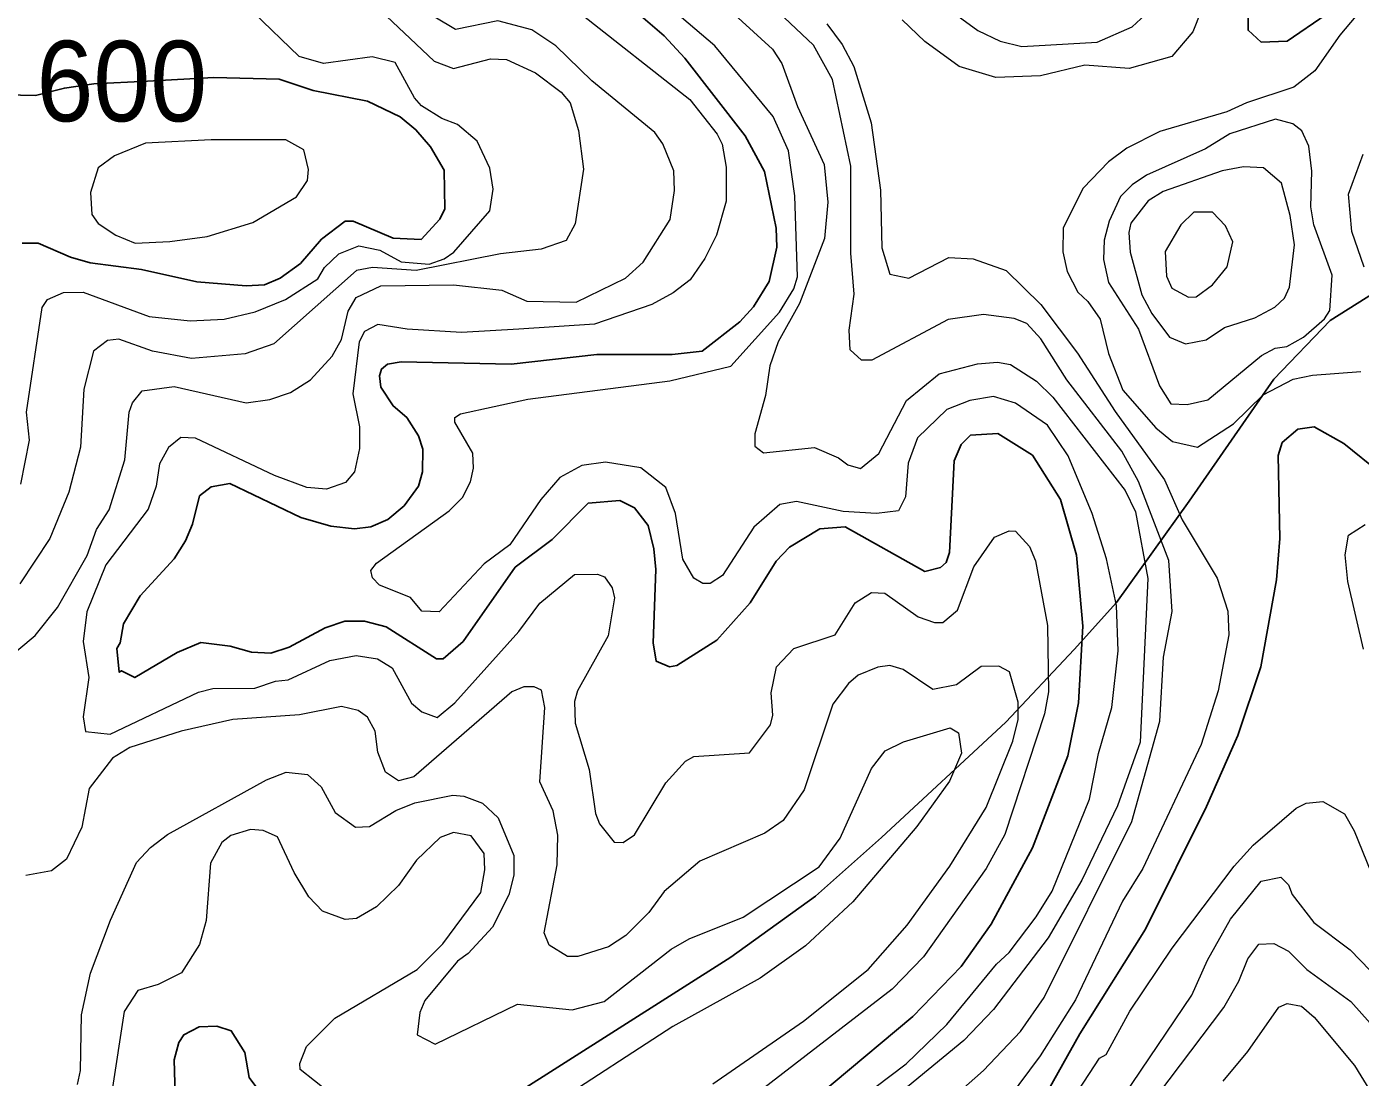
# Model space of a CAD drawing. Extents: x 673.3 to 698.5, y 6984.3 to 7012.3.
# Drawn here: x 692.908 to 694.233, y 7006.118 to 7007.162 of the extents above; entities that cross this region are included whole.
import ezdxf
from ezdxf.enums import TextEntityAlignment as Align

# ---------------------------------------------------------------- set-up
doc = ezdxf.new("R2010")
doc.units = 0
doc.header["$LTSCALE"] = 0.032
for name, color, linetype, lineweight in [('1', 7, 'Continuous', 25), ('2', 7, 'Continuous', 13), ('26', 7, 'Continuous', 25)]:
    doc.layers.add(name, color=color, linetype=linetype, lineweight=lineweight)
doc.layers.add('61', color=7, linetype='Continuous')

msp = doc.modelspace()

# ---------------------------------------------------------------- linework, layer by layer
at = {"layer": '1'}
for points in [[(692.7976, 7007.1891), (692.8075, 7007.1527), (692.8248, 7007.1273), (692.8463, 7007.1072), (692.869, 7007.0977), (692.8875, 7007.0939), (692.9173, 7007.0932), (692.946, 7007.1005), (692.9751, 7007.1046), (693.0286, 7007.1075), (693.0945, 7007.1109), (693.1592, 7007.1094), (693.1931, 7007.0981), (693.2468, 7007.0875), (693.2795, 7007.0721), (693.295, 7007.0591), (693.3096, 7007.0421), (693.323, 7007.0191), (693.3236, 7006.9805), (693.3188, 7006.9702), (693.3001, 7006.95), (693.2723, 7006.9513), (693.2328, 7006.9684), (693.2246, 7006.9685)], [(693.2655, 7006.5655), (693.2439, 7006.5711), (693.2243, 7006.5711), (693.2049, 7006.5646), (693.1693, 7006.5452), (693.1508, 7006.5394), (693.1318, 7006.5402), (693.1107, 7006.5462), (693.0814, 7006.5499), (693.058, 7006.5401), (693.016, 7006.5151), (693.0027, 7006.5219), (693.0004, 7006.5203), (692.998, 7006.544), (693.0013, 7006.5497), (693.0046, 7006.5683), (693.0212, 7006.5962), (693.0549, 7006.633), (693.0663, 7006.651), (693.0732, 7006.6675), (693.0802, 7006.6954), (693.0917, 7006.7046), (693.1103, 7006.7079), (693.1808, 7006.6739), (693.2106, 7006.6653), (693.2341, 7006.6627), (693.2502, 7006.6648), (693.2672, 7006.672), (693.2834, 7006.6857), (693.2977, 7006.705), (693.3017, 7006.7194), (693.3019, 7006.7418), (693.2976, 7006.7552), (693.2861, 7006.7733), (693.2724, 7006.7848), (693.2601, 7006.8035), (693.2589, 7006.8147), (693.2608, 7006.8214), (693.2669, 7006.8264), (693.2805, 7006.8285), (693.3896, 7006.8262), (693.4745, 7006.8358), (693.5493, 7006.8359), (693.5794, 7006.8392), (693.6166, 7006.8682), (693.6301, 7006.8833), (693.6459, 7006.9085), (693.6535, 7006.9425), (693.6528, 7006.9613), (693.6412, 7007.0177), (693.6219, 7007.053), (693.5621, 7007.1301), (693.5414, 7007.1524), (693.5182, 7007.1724)], [(694.1214, 7007.1712), (694.1214, 7007.1579), (694.1344, 7007.1462), (694.1603, 7007.1471), (694.1989, 7007.1736)], [(693.2246, 7006.9685), (693.2013, 7006.9504), (693.1803, 7006.9263), (693.1603, 7006.9117), (693.1445, 7006.9051), (693.1266, 7006.9042), (693.0775, 7006.9081), (693.0224, 7006.9205), (692.9716, 7006.9271), (692.9521, 7006.9326), (692.9198, 7006.9466), (692.9039, 7006.9466)], [(693.6302, 7006.046), (693.7885, 7006.1784), (693.8365, 7006.228), (693.8663, 7006.2701), (693.9074, 7006.346), (693.9425, 7006.4373), (693.9531, 7006.49), (693.9573, 7006.566), (693.9511, 7006.6365), (693.9352, 7006.692), (693.9074, 7006.7358), (693.8729, 7006.7574), (693.8458, 7006.7559), (693.8364, 7006.7467), (693.8294, 7006.7304), (693.8247, 7006.6393), (693.8214, 7006.6292), (693.816, 7006.6244), (693.8002, 7006.6204), (693.7211, 7006.6647), (693.6961, 7006.6628), (693.666, 7006.6446), (693.6528, 7006.6308), (693.6268, 7006.5893), (693.5938, 7006.5522), (693.5541, 7006.5269), (693.5469, 7006.5257), (693.5337, 7006.5312), (693.5306, 7006.5496), (693.5331, 7006.6225), (693.5314, 7006.6428), (693.5257, 7006.6662), (693.5121, 7006.6838), (693.4976, 7006.6908), (693.4661, 7006.6882), (693.4302, 7006.6523), (693.3935, 7006.6247), (693.3418, 7006.551), (693.3219, 7006.5337), (693.3153, 7006.5338), (693.2655, 7006.5655)], [(694.2524, 7006.7184), (694.2165, 7006.7476), (694.1871, 7006.764), (694.1709, 7006.7618), (694.1553, 7006.7485), (694.1512, 7006.7356), (694.1528, 7006.6533), (694.1496, 7006.6121), (694.1341, 7006.5258), (694.1113, 7006.4574), (694.0802, 7006.3869), (694.0194, 7006.2652), (693.9544, 7006.1614), (693.916, 7006.0926)]]:
    msp.add_lwpolyline(points, dxfattribs=at)
msp.add_lwpolyline([(693.1248, 7006.0297), (693.1057, 7006.0368), (693.083, 7006.0497), (693.0647, 7006.0796), (693.0558, 7006.1007), (693.0549, 7006.1355), (693.0596, 7006.1526), (693.0647, 7006.1603), (693.0799, 7006.1682), (693.0973, 7006.1688), (693.1117, 7006.1641), (693.125, 7006.1428), (693.1295, 7006.1178), (693.1528, 7006.0863), (693.1592, 7006.0536), (693.1576, 7006.0391), (693.1419, 7006.0288)], close=True, dxfattribs=at)
at = {"layer": '2'}
for points in [[(694.0428, 7006.6314), (694.0125, 7006.7099), (693.9959, 7006.7399), (693.9414, 7006.8107), (693.9155, 7006.8516), (693.9016, 7006.8668), (693.8889, 7006.8716), (693.8585, 7006.8758), (693.8234, 7006.8707), (693.7476, 7006.8304), (693.7375, 7006.8303), (693.7263, 7006.8407), (693.7252, 7006.8601), (693.7301, 7006.8958), (693.7269, 7006.9364), (693.7268, 7007.023), (693.7088, 7007.1089), (693.6899, 7007.1431), (693.5854, 7007.2419)], [(693.5888, 7007.1944), (693.6492, 7007.139), (693.6584, 7007.125), (693.6739, 7007.0823), (693.7005, 7007.0246)], [(694.0836, 7007.2002), (694.0665, 7007.1565), (694.0455, 7007.132), (694.0032, 7007.1201), (693.9593, 7007.1232), (693.9152, 7007.1127), (693.8707, 7007.1111), (693.8345, 7007.1221), (693.8002, 7007.1468), (693.7778, 7007.1684)], [(694.2549, 7007.2036), (694.2126, 7007.1529), (694.1876, 7007.1175), (694.1667, 7007.1014), (694.1198, 7007.086), (694.1003, 7007.0768), (694.0338, 7007.0573), (694.0011, 7007.0409), (693.9828, 7007.0273), (693.9575, 7007.0012), (693.9377, 7006.9617), (693.9373, 7006.938), (693.9418, 7006.9183), (693.9524, 7006.8979), (693.9623, 7006.8885), (693.9743, 7006.8709), (693.9827, 7006.837), (693.9969, 7006.8006), (694.0299, 7006.7631), (694.0463, 7006.7494), (694.0712, 7006.7438), (694.107, 7006.7669), (694.1364, 7006.7959), (694.1662, 7006.8115), (694.1853, 7006.8154), (694.2334, 7006.8191)], [(693.2538, 7007.1833), (693.3132, 7007.1273), (693.3322, 7007.1201), (693.369, 7007.1297), (693.385, 7007.1288), (693.4139, 7007.1155), (693.4391, 7007.0966), (693.4481, 7007.086), (693.4564, 7007.0584), (693.4614, 7007.0201), (693.4533, 7006.9656), (693.4442, 7006.9493), (693.4193, 7006.9405), (693.3791, 7006.9359), (693.2952, 7006.9193), (693.2518, 7006.9223), (693.2361, 7006.9193), (693.1538, 7006.8465), (693.1253, 7006.8367), (693.0723, 7006.8318), (693.0335, 7006.8391), (692.9999, 7006.8512), (692.9886, 7006.8497), (692.9748, 7006.8392), (692.9654, 7006.8015), (692.9621, 7006.7438), (692.9505, 7006.6992), (692.9314, 7006.6532), (692.9018, 7006.6082)], [(693.6315, 7006.0178), (693.7817, 7006.1316), (693.8221, 7006.1704), (693.8715, 7006.2305), (693.884, 7006.2421), (693.911, 7006.2774), (693.9267, 7006.303), (693.964, 7006.3943), (693.9728, 7006.4396), (693.9859, 7006.4855), (693.9923, 7006.5415), (693.9907, 7006.5867), (693.9809, 7006.633), (693.9665, 7006.678), (693.9428, 7006.7353), (693.9223, 7006.7656), (693.8905, 7006.7877), (693.8684, 7006.7941), (693.8449, 7006.7901), (693.8222, 7006.7812), (693.7932, 7006.753), (693.7839, 7006.728), (693.7812, 7006.6946), (693.7741, 7006.6805), (693.7525, 7006.6779), (693.7191, 7006.6801), (693.673, 7006.69), (693.6565, 7006.6869), (693.6306, 7006.6645), (693.5996, 7006.6165), (693.5873, 7006.6086), (693.5798, 7006.6086), (693.5711, 7006.6137), (693.56, 7006.6327), (693.5527, 7006.6779), (693.5433, 7006.7039), (693.5182, 7006.7234), (693.4833, 7006.7291), (693.4599, 7006.7256), (693.4379, 7006.7137), (693.4192, 7006.6919), (693.3881, 7006.647), (693.3628, 7006.6281), (693.3182, 7006.5802), (693.301, 7006.581), (693.2895, 7006.5946), (693.2588, 7006.607), (693.2518, 7006.614), (693.2503, 7006.6213), (693.2557, 7006.6286), (693.3281, 7006.6806), (693.3414, 7006.694), (693.3492, 7006.7095), (693.3522, 7006.723), (693.3514, 7006.7379), (693.3338, 7006.7688), (693.3338, 7006.7733), (693.3393, 7006.7771), (693.4061, 7006.7917), (693.5472, 7006.8098), (693.6077, 7006.8244), (693.656, 7006.8778), (693.6703, 7006.9012), (693.6738, 7006.9132), (693.6714, 7006.9934), (693.665, 7007.0383), (693.6498, 7007.0722), (693.5918, 7007.1426), (693.539, 7007.1874)], [(693.809, 7007.1901), (693.8531, 7007.1578), (693.8752, 7007.1471), (693.8966, 7007.1419), (693.9716, 7007.146), (694.0062, 7007.1615), (694.0193, 7007.1731)], [(692.8719, 7006.5196), (692.9168, 7006.5567), (692.9392, 7006.5845), (692.9686, 7006.6363), (692.9777, 7006.662), (692.9905, 7006.6816), (693.0058, 7006.7312), (693.0103, 7006.7787), (693.0137, 7006.788), (693.0231, 7006.7997), (693.0551, 7006.804), (693.1266, 7006.7878), (693.1498, 7006.7911), (693.1705, 7006.7983), (693.1904, 7006.8109), (693.2117, 7006.8344), (693.221, 7006.8508), (693.2277, 7006.879), (693.2356, 7006.8926), (693.2602, 7006.9042), (693.3324, 7006.9051), (693.3804, 7006.8997), (693.4052, 7006.8888), (693.4542, 7006.888), (693.5032, 7006.9117), (693.5206, 7006.9276), (693.5475, 7006.97), (693.5517, 7006.9989), (693.5511, 7007.0183), (693.5403, 7007.0451), (693.5321, 7007.0565), (693.4696, 7007.1078), (693.4339, 7007.1426), (693.41, 7007.1582), (693.3765, 7007.1672), (693.3342, 7007.1586), (693.3137, 7007.1709)], [(692.9026, 7006.7073), (692.9114, 7006.7507), (692.9084, 7006.7788), (692.9238, 7006.8827), (692.9292, 7006.8906), (692.9452, 7006.8975), (692.9647, 7006.8977), (693.0301, 7006.8738), (693.0709, 7006.8693), (693.1045, 7006.8709), (693.1355, 7006.8783), (693.1655, 7006.8905), (693.1977, 7006.9112), (693.2042, 7006.9222), (693.2186, 7006.936), (693.2383, 7006.9439), (693.2592, 7006.9396), (693.2802, 7006.9278), (693.3082, 7006.9255), (693.3231, 7006.9308), (693.3328, 7006.9377), (693.3685, 7006.9785), (693.3716, 7007.0002), (693.3684, 7007.0209), (693.3559, 7007.0477), (693.3363, 7007.0644), (693.3206, 7007.0703), (693.3007, 7007.0828), (693.2936, 7007.0907), (693.2745, 7007.1258), (693.2517, 7007.1314), (693.2034, 7007.125), (693.179, 7007.1318), (693.1337, 7007.1757)], [(693.4567, 7007.1758), (693.5669, 7007.0893), (693.594, 7007.0549), (693.599, 7007.0448), (693.6031, 7007.022), (693.603, 7006.9881), (693.5935, 7006.9546), (693.582, 7006.9314), (693.5672, 7006.9101), (693.5504, 7006.897), (693.5292, 7006.8856), (693.4722, 7006.8661), (693.3972, 7006.8611), (693.3404, 7006.8578), (693.2862, 7006.861), (693.2571, 7006.8658), (693.244, 7006.8586), (693.2388, 7006.8486), (693.2325, 7006.7969), (693.2391, 7006.7642), (693.2391, 7006.7425), (693.2341, 7006.7195), (693.2251, 7006.7088), (693.2061, 7006.7022), (693.1866, 7006.7039), (693.1546, 7006.7159), (693.0761, 7006.7527), (693.0617, 7006.7535), (693.0493, 7006.7437), (693.0404, 7006.7275), (693.0371, 7006.7051), (693.0291, 7006.6822), (692.9872, 7006.627), (692.9682, 7006.5804), (692.9646, 7006.551), (692.9703, 7006.515), (692.9646, 7006.4761), (692.967, 7006.4614), (692.9914, 7006.4588), (693.079, 7006.5006), (693.0933, 7006.5043), (693.1351, 7006.5044), (693.1556, 7006.5115), (693.168, 7006.5127), (693.2094, 7006.5321), (693.2358, 7006.5369), (693.2569, 7006.5336), (693.2714, 7006.5248), (693.2906, 7006.4895), (693.3008, 7006.4812), (693.3161, 7006.4755), (693.3337, 7006.4899), (693.3971, 7006.5609), (693.418, 7006.5888), (693.4524, 7006.6175), (693.4752, 7006.6177), (693.4824, 7006.615), (693.4898, 7006.6042), (693.4923, 7006.5944), (693.4858, 7006.5565), (693.4554, 7006.502), (693.4524, 7006.4913), (693.4531, 7006.4697), (693.4672, 7006.4238), (693.4733, 7006.3801), (693.4773, 7006.3697), (693.492, 7006.3516)], [(693.7029, 7007.1643), (693.7182, 7007.1438), (693.7299, 7007.1219), (693.7472, 7007.066), (693.7562, 7006.9992), (693.7578, 7006.9418), (693.7655, 7006.9156), (693.7846, 7006.9116), (693.8243, 7006.9324), (693.8485, 7006.931), (693.881, 7006.9194), (693.9155, 7006.8857), (693.952, 7006.8372), (693.9892, 7006.7794), (694.0385, 7006.7115), (694.056, 7006.6716), (694.0907, 7006.6138), (694.1014, 7006.5809), (694.1022, 7006.5574), (694.0918, 7006.5018), (694.0749, 7006.4485), (694.0167, 7006.3253), (693.9965, 7006.2929), (693.9499, 7006.1949), (693.9149, 7006.1395), (693.8608, 7006.0668)], [(694.2367, 7006.9226), (694.2243, 7006.9581), (694.2212, 7006.9952), (694.2355, 7007.0348)], [(693.7005, 7007.0246), (693.7041, 7006.9873), (693.7008, 7006.951), (693.676, 7006.8865), (693.6546, 7006.8486), (693.6465, 7006.8246), (693.642, 7006.7953), (693.6316, 7006.7571), (693.6317, 7006.7448), (693.6403, 7006.7382), (693.6907, 7006.7437), (693.7146, 7006.7332), (693.7238, 7006.7262), (693.7366, 7006.7227), (693.7547, 7006.7375), (693.7823, 7006.7902), (693.8146, 7006.8168), (693.8527, 7006.8268), (693.8726, 7006.8284), (693.8854, 7006.826), (693.9112, 7006.8094), (693.9276, 7006.7937), (693.9992, 7006.7008), (694.0096, 7006.6797), (694.0217, 7006.6134), (694.0143, 7006.451), (693.9917, 7006.3877), (693.9564, 7006.3139), (693.9228, 7006.2566), (693.8686, 7006.1854), (693.839, 7006.1547), (693.7833, 7006.1087)], [(694.2359, 7006.5433), (694.2203, 7006.6105), (694.2178, 7006.6371), (694.2212, 7006.6565), (694.2377, 7006.6671)], [(693.492, 7006.3516), (693.5009, 7006.3513), (693.512, 7006.3588), (693.5431, 7006.4105), (693.5626, 7006.4322), (693.571, 7006.4367), (693.6261, 7006.4404), (693.647, 7006.4681), (693.6493, 7006.4777), (693.6479, 7006.4999), (693.6531, 7006.5256), (693.6704, 7006.5438), (693.7114, 7006.5576), (693.7311, 7006.5892), (693.7473, 7006.5996), (693.7608, 7006.5989), (693.7938, 7006.5754), (693.81, 7006.5697), (693.8182, 7006.5697), (693.8329, 7006.5821), (693.8489, 7006.6249), (693.8697, 7006.6544), (693.884, 7006.6607), (693.8905, 7006.6606), (693.9042, 7006.6452), (693.9101, 7006.6311), (693.9222, 7006.5669), (693.923, 7006.5008), (693.9192, 7006.479), (693.8798, 7006.3592), (693.8613, 7006.3255), (693.799, 7006.2378), (693.7678, 7006.2057), (693.5854, 7006.0648)], [(693.79, 7006.0642), (693.8585, 7006.1247), (693.8952, 7006.1637), (693.919, 7006.1972), (694.006, 7006.3721), (694.0338, 7006.4718), (694.0372, 7006.5353), (694.046, 7006.5806), (694.0428, 7006.6314)], [(693.5898, 7006.1116), (693.6799, 7006.1739), (693.7442, 7006.2253), (693.7827, 7006.2691), (693.8252, 7006.3278), (693.8614, 7006.3861), (693.8876, 7006.4518), (693.8929, 7006.4734), (693.8929, 7006.4907), (693.8845, 7006.5207), (693.8739, 7006.5264), (693.8563, 7006.5262), (693.8318, 7006.5077), (693.8084, 7006.5032), (693.7789, 7006.523), (693.7655, 7006.527), (693.7538, 7006.5255), (693.7341, 7006.5173), (693.7245, 7006.5092), (693.7091, 7006.4886), (693.6806, 7006.4037), (693.6597, 7006.373)], [(693.6597, 7006.373), (693.6416, 7006.3604), (693.5768, 7006.3329), (693.5414, 7006.3026), (693.5262, 7006.2818), (693.5035, 7006.259), (693.4863, 7006.2477), (693.4559, 7006.2381), (693.4454, 7006.2382), (693.4274, 7006.2493), (693.4223, 7006.2617), (693.4353, 7006.3291), (693.436, 7006.3585), (693.4312, 7006.3827), (693.4182, 7006.4114), (693.423, 7006.4852), (693.4197, 7006.5026), (693.4124, 7006.5059), (693.4023, 7006.5059), (693.3903, 7006.5009), (693.2931, 7006.4165), (693.2777, 7006.4124), (693.2648, 7006.4212), (693.2573, 7006.4409), (693.2544, 7006.4617), (693.247, 7006.4758), (693.2378, 7006.4824), (693.2211, 7006.4864), (693.1793, 7006.4781), (693.1133, 7006.4734), (693.0619, 7006.4617), (693.0109, 7006.4456), (692.9936, 7006.4349), (692.9705, 7006.405), (692.9634, 7006.3665), (692.948, 7006.3348), (692.933, 7006.323), (692.9078, 7006.3186)], [(693.1874, 7006.4189), (693.201, 7006.4065), (693.2148, 7006.3811), (693.2351, 7006.3664), (693.249, 7006.3673), (693.2751, 7006.3832), (693.2939, 7006.3907), (693.3318, 7006.3984), (693.3427, 7006.3973), (693.3612, 7006.3903), (693.3766, 7006.3757), (693.3921, 7006.3382), (693.3921, 7006.3188), (693.3873, 7006.2994), (693.3709, 7006.2673), (693.347, 7006.2409), (693.3363, 7006.2334), (693.3038, 7006.1943), (693.299, 7006.1825), (693.2961, 7006.1601), (693.3141, 7006.1509), (693.396, 7006.1907), (693.45, 7006.1851), (693.482, 7006.1934), (693.5485, 7006.2453), (693.5665, 7006.2556), (693.6199, 7006.2771), (693.6953, 7006.3272), (693.7164, 7006.3556), (693.7473, 7006.4248), (693.7611, 7006.4422), (693.7792, 7006.4514), (693.8254, 7006.4653), (693.8338, 7006.4602), (693.8368, 7006.44), (693.8248, 7006.4121), (693.7925, 7006.3673), (693.7289, 7006.2923), (693.682, 7006.2487), (693.6367, 7006.2165), (693.55, 7006.1686), (693.43, 7006.0905)], [(692.9588, 7006.1111), (692.9621, 7006.1248), (692.963, 7006.1802), (692.972, 7006.2216), (692.9918, 7006.2742), (693.0176, 7006.3314), (693.0313, 7006.3463), (693.0482, 7006.3592), (693.1468, 7006.4135), (693.166, 7006.4212), (693.1874, 7006.4189)], [(693.7763, 7005.9073), (693.8208, 7005.9428), (693.8734, 7005.9994), (693.9222, 7006.0581), (693.9737, 7006.137), (693.9803, 7006.1408), (694.0039, 7006.1838), (694.0461, 7006.2464), (694.1075, 7006.3278), (694.1264, 7006.3486), (694.169, 7006.3854), (694.1789, 7006.3903), (694.1956, 7006.3919), (694.2171, 7006.3797), (694.2267, 7006.3629), (694.2432, 7006.322)], [(693.2228, 7006.0921), (693.18, 7006.126), (693.1796, 7006.1319), (693.1865, 7006.1486), (693.2146, 7006.1769), (693.2963, 7006.2253), (693.3216, 7006.2506), (693.3595, 7006.3017), (693.3636, 7006.324), (693.3627, 7006.3404), (693.3499, 7006.358), (693.3323, 7006.3611), (693.3192, 7006.3562), (693.2955, 7006.3336), (693.2778, 7006.3087), (693.2558, 7006.2874), (693.236, 7006.2757), (693.2247, 7006.2747), (693.2022, 7006.2831), (693.1888, 7006.2973), (693.174, 7006.3214), (693.1574, 7006.3569), (693.1433, 7006.3632), (693.1309, 7006.3641), (693.1113, 7006.3581), (693.1024, 7006.3514), (693.0909, 7006.3307), (693.0868, 7006.2738), (693.08, 7006.2499), (693.0622, 7006.2219), (693.0391, 7006.2102), (693.019, 7006.2043), (693.0053, 7006.1835), (692.993, 7006.1037)], [(693.998, 7006.0996), (694.0656, 7006.1998), (694.0812, 7006.2343), (694.104, 7006.275), (694.1343, 7006.3129), (694.1537, 7006.3167), (694.1615, 7006.3091), (694.1652, 7006.2995), (694.1867, 7006.2717), (694.2226, 7006.2447), (694.2425, 7006.224)], [(693.9784, 7006.0303), (694.0973, 7006.1875), (694.1123, 7006.2134), (694.1211, 7006.2359), (694.1321, 7006.2503), (694.147, 7006.251), (694.1614, 7006.2435), (694.1797, 7006.2251), (694.2233, 7006.1935), (694.2425, 7006.1719)], [(694.0967, 7006.1144), (694.1211, 7006.1436), (694.1518, 7006.1879), (694.16, 7006.1914), (694.1743, 7006.1888), (694.187, 7006.1777), (694.2269, 7006.1298), (694.2424, 7006.1051)]]:
    msp.add_lwpolyline(points, dxfattribs=at)
for points in [[(694.1597, 7006.8439), (694.1763, 7006.8531), (694.1971, 7006.8713), (694.2026, 7006.8797), (694.2048, 7006.9148), (694.1867, 7006.9647), (694.1837, 7006.9826), (694.1845, 7007.018), (694.1817, 7007.0427), (694.1747, 7007.0581), (694.1658, 7007.065), (694.1486, 7007.0696), (694.1032, 7007.055), (694.0792, 7007.0401), (694.0206, 7007.014), (694.0061, 7007.0043), (693.9947, 7006.9929), (693.9833, 7006.9685), (693.9785, 7006.9496), (693.9777, 7006.9302), (693.9829, 7006.9075), (694.0125, 7006.8612), (694.0334, 7006.8049), (694.0445, 7006.787), (694.0608, 7006.7862), (694.0814, 7006.7909), (694.1346, 7006.8348), (694.1481, 7006.8423)], [(693.1332, 7006.967), (693.1765, 7006.9926), (693.1873, 7007.0087), (693.1884, 7007.0196), (693.1836, 7007.0392), (693.1657, 7007.0491), (693.0918, 7007.0491), (693.0264, 7007.0457), (692.9956, 7007.0333), (692.9794, 7007.0214), (692.9719, 7006.9968), (692.9731, 7006.9749), (692.9794, 7006.9659), (692.9969, 7006.9543), (693.0162, 7006.9465), (693.0507, 7006.948), (693.0878, 7006.9531)], [(694.148, 7006.8829), (694.1574, 7006.8919), (694.1626, 7006.9029), (694.1674, 7006.9447), (694.1632, 7006.974), (694.1545, 7007.0062), (694.1367, 7007.0212), (694.1167, 7007.0222), (694.0955, 7007.0182), (694.0371, 7006.9978), (694.0222, 7006.9886), (694.0049, 7006.9665), (694.0029, 7006.9571), (694.0042, 7006.9377), (694.016, 7006.8952), (694.0259, 7006.8767), (694.0433, 7006.853), (694.0593, 7006.8465), (694.0797, 7006.8506), (694.098, 7006.8629), (694.1281, 7006.8724)], [(694.0861, 7006.9051), (694.1006, 7006.9231), (694.1063, 7006.9479), (694.0989, 7006.9637), (694.0861, 7006.9773), (694.0674, 7006.9774), (694.0544, 7006.9647), (694.039, 7006.9382), (694.0402, 7006.9138), (694.0456, 7006.9017), (694.0623, 7006.8927), (694.0699, 7006.8933)]]:
    msp.add_lwpolyline(points, close=True, dxfattribs=at)
at = {"layer": '26'}
msp.add_lwpolyline([(693.1353, 7005.9492), (693.3324, 7006.0622), (693.6078, 7006.2373), (693.6919, 7006.298), (693.7572, 7006.3563), (693.8809, 7006.4707), (693.9486, 7006.543), (693.9906, 7006.5897), (694.063, 7006.6901), (694.147, 7006.8115), (694.203, 7006.8698), (694.2474, 7006.8978)], dxfattribs=at)

# ---------------------------------------------------------------- texts
at = {"layer": '61', "width": 0.95}
msp.add_text('600', height=0.08, dxfattribs=at).set_placement((693.003, 7007.0675), align=Align.CENTER)

doc.saveas('drawing.dxf')
